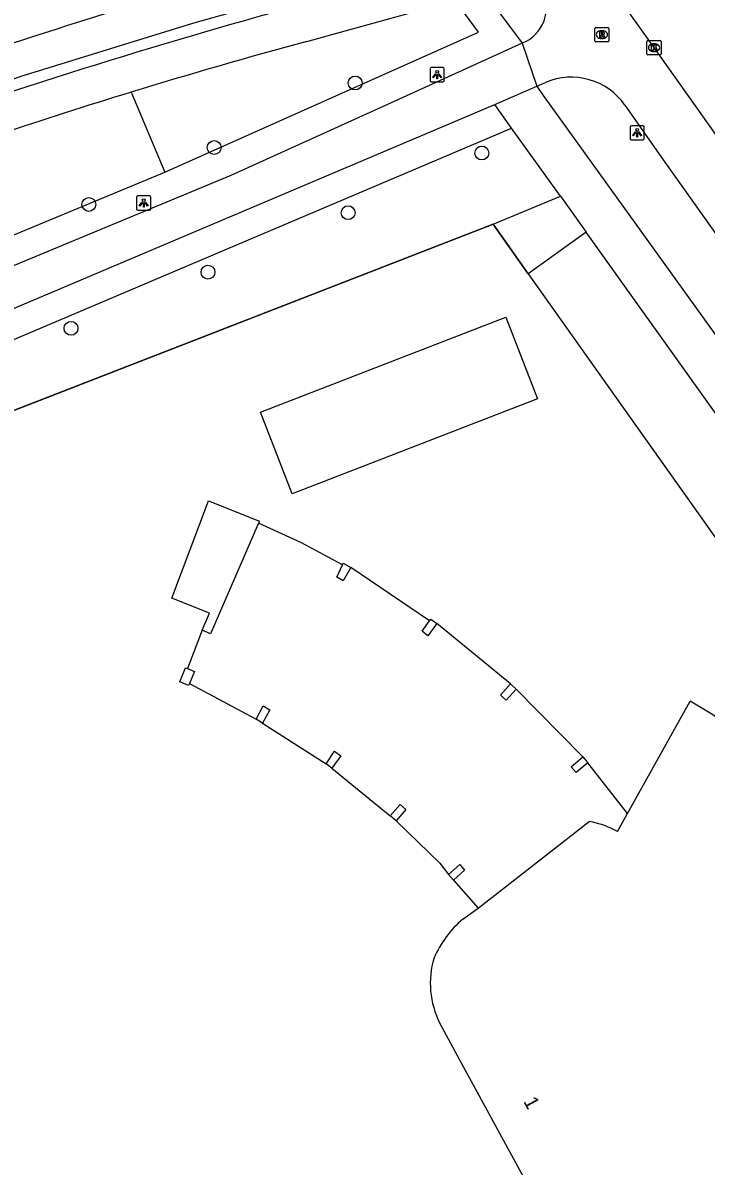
# Model space of a CAD drawing. Extents: x 158087 to 159494, y 382905 to 383981.
# Drawn here: x 159226.5 to 159274.7, y 383446.1 to 383526.7 of the extents above; entities that cross this region are included whole.
import ezdxf

# ---------------------------------------------------------------- set-up
doc = ezdxf.new("R2010")
doc.units = 0
for name, color, linetype in [('IMGEO_Boom', 7, 'Continuous'), ('IMGEO_Fietspad_open', 7, 'Continuous'), ('IMGEO_Groenvoorziening', 7, 'Continuous'), ('IMGEO_Haag', 7, 'Continuous'), ('IMGEO_Hek', 7, 'Continuous'), ('IMGEO_Kolk', 7, 'Continuous'), ('IMGEO_Lichtpunt', 7, 'Continuous'), ('IMGEO_Pand', 7, 'Continuous'), ('IMGEO_Pand_nummerreeks', 7, 'Continuous'), ('IMGEO_Pand_overbouw', 7, 'Continuous'), ('IMGEO_Rioolput', 7, 'Continuous'), ('IMGEO_Voetpad_halfverhard', 7, 'Continuous'), ('IMGEO_Voetpad_open', 7, 'Continuous')]:
    doc.layers.add(name, color=color, linetype=linetype)

msp = doc.modelspace()

# ---------------------------------------------------------------- linework, layer by layer
at = {"layer": 'IMGEO_Boom'}
for centre in [(159249.949, 383522.437), (159240.017, 383517.885), (159258.865, 383517.501), (159231.194, 383513.88), (159249.448, 383513.295), (159239.578, 383509.108), (159229.935, 383505.147)]:
    msp.add_circle(centre, 0.489, dxfattribs=at)
at = {"layer": 'IMGEO_Fietspad_open'}
for points in [[(159259.378, 383541.279), (159263.283, 383535.775), (159271.433, 383524.315), (159277.265, 383516.068), (159283.887, 383506.641), (159288.758, 383500), (159296.79, 383488.695), (159300.988, 383482.713)], [(159261.718, 383525.238), (159251.703, 383520.686), (159241.191, 383515.909), (159222.162, 383508.02)], [(159261.976, 383525.37), (159261.718, 383525.238)], [(159261.718, 383525.238), (159262.753, 383522.214)], [(159259.778, 383520.928), (159262.753, 383522.214)], [(159262.753, 383522.214), (159263.348, 383522.471)], [(159222.16, 383502.793), (159221.379, 383504.634), (159259.778, 383520.928)], [(159268.949, 383520.876), (159271.635, 383517.015), (159277.189, 383509.218), (159282.102, 383502.182), (159283.704, 383500), (159285.777, 383497.178), (159291.359, 383489.422), (159297.692, 383480.502)]]:
    msp.add_lwpolyline(points, dxfattribs=at)
for centre, radius, start, end in [((159260.766, 383527.728), 2.65, 297.16402, 35.48436), ((159265.174, 383518.25), 4.599, 34.82281, 113.3864)]:
    msp.add_arc(centre, radius, start, end, dxfattribs=at)
at = {"layer": 'IMGEO_Groenvoorziening'}
for points in [[(159236.53, 383516.142), (159258.633, 383526.033), (159256.985, 383528.245)], [(159234.164, 383521.792), (159236.53, 383516.142)], [(159222.16, 383502.793), (159260.97, 383519.261)], [(159218.759, 383508.774), (159236.53, 383516.142)], [(159259.663, 383512.481), (159264.411, 383514.45)], [(159259.663, 383512.481), (159223.938, 383498.603)], [(159262.138, 383508.99), (159259.663, 383512.481)], [(159266.225, 383511.913), (159262.138, 383508.99)], [(159262.138, 383508.99), (159306.263, 383446.737)]]:
    msp.add_lwpolyline(points, dxfattribs=at)
msp.add_arc((159350.738, 383143.765), 401.404, 105.93653, 109.90998, dxfattribs=at)
at = {"layer": 'IMGEO_Haag'}
msp.add_lwpolyline([(159244.689, 383528.392), (159238.481, 383526.627), (159226.386, 383522.886), (159214.999, 383518.922)], dxfattribs=at)
at = {"layer": 'IMGEO_Hek'}
for points in [[(159244.689, 383528.392), (159238.481, 383526.627), (159226.386, 383522.886), (159214.999, 383518.922)], [(159201.529, 383489.897), (159259.663, 383512.481)], [(159259.663, 383512.481), (159262.138, 383508.99)], [(159262.138, 383508.99), (159306.263, 383446.737)]]:
    msp.add_lwpolyline(points, dxfattribs=at)
at = {"layer": 'IMGEO_Kolk'}
for p, q in [((159270.498, 383524.501), (159270.498, 383525.353)), ((159270.573, 383525.427), (159271.425, 383525.427)), ((159270.986, 383525.207), (159271.011, 383525.207)), ((159271.499, 383525.353), (159271.499, 383524.501)), ((159271.425, 383524.427), (159270.573, 383524.427)), ((159271.009, 383524.647), (159270.984, 383524.647))]:
    msp.add_line(p, q, dxfattribs=at)
for points in [[(159270.498, 383524.501), (159270.498, 383525.353)], [(159270.573, 383525.427), (159271.425, 383525.427)], [(159270.819, 383525.127), (159270.942, 383525.127), (159270.942, 383524.976), (159271.072, 383525.127), (159271.236, 383525.127), (159271.09, 383524.976), (159271.243, 383524.727), (159271.091, 383524.727), (159271.006, 383524.891), (159270.942, 383524.824), (159270.942, 383524.727), (159270.819, 383524.727), (159270.819, 383525.127)], [(159271.499, 383525.353), (159271.499, 383524.501)], [(159271.425, 383524.427), (159270.573, 383524.427)]]:
    msp.add_lwpolyline(points, dxfattribs=at)
for centre, start, end in [((159270.575, 383525.351), 91.55205, 178.44795), ((159270.575, 383525.351), 91.55205, 178.44795), ((159271.423, 383525.351), 1.55205, 88.44795), ((159271.423, 383525.351), 1.55205, 88.44795), ((159270.575, 383524.503), 181.55205, 268.44795), ((159270.575, 383524.503), 181.55205, 268.44795), ((159271.423, 383524.503), 271.55205, 358.44795), ((159271.423, 383524.503), 271.55205, 358.44795)]:
    msp.add_arc(centre, 0.0765, start, end, dxfattribs=at)
for centre, major_axis, ratio, start_param, end_param in [((159270.985, 383524.927), (-0.387, 0.002), 0.722429, 4.712389, 7.853982), ((159271.01, 383524.927), (-0.39, 0.002), 0.717154, 1.570796, 4.712389)]:
    msp.add_ellipse(centre, major_axis=major_axis, ratio=ratio, start_param=start_param, end_param=end_param, dxfattribs=at)
at = {"layer": 'IMGEO_Lichtpunt'}
for p, q in [((159255.225, 383523.428), (159255.225, 383522.621)), ((159255.225, 383523.428), (159255.225, 383522.621)), ((159256.127, 383523.523), (159255.319, 383523.523)), ((159256.127, 383523.523), (159255.319, 383523.523)), ((159256.221, 383522.621), (159256.221, 383523.428)), ((159256.221, 383522.621), (159256.221, 383523.428)), ((159255.319, 383522.527), (159256.127, 383522.527)), ((159255.319, 383522.527), (159256.127, 383522.527)), ((159270.213, 383519.424), (159269.405, 383519.424)), ((159270.213, 383519.424), (159269.405, 383519.424)), ((159269.311, 383519.329), (159269.311, 383518.522)), ((159269.311, 383519.329), (159269.311, 383518.522)), ((159270.307, 383518.522), (159270.307, 383519.329)), ((159270.307, 383518.522), (159270.307, 383519.329)), ((159269.405, 383518.428), (159270.213, 383518.428)), ((159269.405, 383518.428), (159270.213, 383518.428)), ((159234.551, 383514.381), (159234.551, 383513.574)), ((159234.551, 383514.381), (159234.551, 383513.574)), ((159235.453, 383514.476), (159234.645, 383514.476)), ((159235.453, 383514.476), (159234.645, 383514.476)), ((159235.547, 383513.574), (159235.547, 383514.381)), ((159235.547, 383513.574), (159235.547, 383514.381)), ((159234.645, 383513.48), (159235.453, 383513.48)), ((159234.645, 383513.48), (159235.453, 383513.48))]:
    msp.add_line(p, q, dxfattribs=at)
for points in [[(159255.599, 383523.092), (159255.638, 383523.064), (159255.45, 383522.802), (159255.412, 383522.829), (159255.599, 383523.092)], [(159255.701, 383523.044), (159255.748, 383523.044), (159255.748, 383522.722), (159255.701, 383522.722), (159255.701, 383523.044)], [(159255.811, 383523.064), (159255.849, 383523.091), (159256.036, 383522.829), (159255.997, 383522.801), (159255.811, 383523.064)], [(159269.685, 383518.993), (159269.724, 383518.965), (159269.536, 383518.703), (159269.498, 383518.73), (159269.685, 383518.993)], [(159269.787, 383518.945), (159269.834, 383518.945), (159269.834, 383518.623), (159269.787, 383518.623), (159269.787, 383518.945)], [(159269.897, 383518.965), (159269.935, 383518.992), (159270.122, 383518.73), (159270.083, 383518.702), (159269.897, 383518.965)], [(159234.925, 383514.045), (159234.964, 383514.017), (159234.776, 383513.755), (159234.738, 383513.782), (159234.925, 383514.045)], [(159235.027, 383513.997), (159235.074, 383513.997), (159235.074, 383513.675), (159235.027, 383513.675), (159235.027, 383513.997)], [(159235.137, 383514.017), (159235.175, 383514.044), (159235.362, 383513.782), (159235.323, 383513.754), (159235.137, 383514.017)]]:
    msp.add_lwpolyline(points, dxfattribs=at)
for centre in [(159255.724, 383523.226), (159269.81, 383519.127), (159235.05, 383514.179)]:
    msp.add_circle(centre, 0.0994, dxfattribs=at)
for centre, start, end in [((159255.319, 383523.428), 90, 180), ((159255.319, 383523.428), 90, 180), ((159256.127, 383523.428), 0, 90), ((159256.127, 383523.428), 0, 90), ((159255.319, 383522.621), 180, 270), ((159255.319, 383522.621), 180, 270), ((159256.127, 383522.621), 270, 0), ((159256.127, 383522.621), 270, 360), ((159269.405, 383519.329), 90, 180), ((159269.405, 383519.329), 90, 180), ((159270.213, 383519.329), 0, 90), ((159270.213, 383519.329), 0, 90), ((159269.405, 383518.522), 180, 270), ((159269.405, 383518.522), 180, 270), ((159270.213, 383518.522), 270, 0), ((159270.213, 383518.522), 270, 360), ((159234.645, 383514.381), 90, 180), ((159234.645, 383514.381), 90, 180), ((159235.453, 383514.381), 0, 90), ((159235.453, 383514.381), 0, 90), ((159234.645, 383513.574), 180, 270), ((159234.645, 383513.574), 180, 270), ((159235.453, 383513.574), 270, 0), ((159235.453, 383513.574), 270, 360)]:
    msp.add_arc(centre, 0.0946, start, end, dxfattribs=at)
at = {"layer": 'IMGEO_Pand'}
for points in [[(159262.799, 383500.165), (159245.52, 383493.474), (159243.288, 383499.237), (159260.567, 383505.928), (159262.799, 383500.165)], [(159239.174, 383483.87), (159239.678, 383485.062), (159237.045, 383486.126), (159239.612, 383492.996), (159243.198, 383491.552), (159243.134, 383491.404), (159239.766, 383483.621), (159239.174, 383483.87)], [(159249.046, 383488.47), (159249.104, 383488.594), (159249.65, 383488.289), (159249.108, 383487.352), (159248.648, 383487.616), (159249.046, 383488.47)], [(159255.703, 383484.336), (159255.071, 383483.465), (159254.666, 383483.791), (159255.191, 383484.531), (159255.274, 383484.648), (159255.703, 383484.336)], [(159238.269, 383480.1), (159238.215, 383479.97), (159237.604, 383480.235), (159238.003, 383481.212), (159238.13, 383481.158), (159238.621, 383480.952), (159238.269, 383480.1)], [(159260.898, 383480.086), (159261.289, 383479.717), (159260.579, 383478.947), (159260.181, 383479.291), (159260.898, 383480.086)], [(159243.418, 383477.326), (159242.969, 383477.598), (159243.476, 383478.527), (159243.948, 383478.266), (159243.418, 383477.326)], [(159268.434, 383469.669), (159269.14, 383470.939), (159273.547, 383478.859)], [(159248.297, 383474.152), (159247.904, 383474.458), (159248.498, 383475.335), (159248.928, 383475.005), (159248.297, 383474.152)], [(159266.336, 383474.528), (159265.513, 383473.827), (159265.166, 383474.233), (159265.978, 383474.931), (159266.336, 383474.528)], [(159252.406, 383470.779), (159253.124, 383471.581), (159253.522, 383471.24), (159252.832, 383470.436), (159252.406, 383470.779)], [(159257.525, 383463.499), (159258.6, 383464.285), (159266.432, 383470.394)], [(159256.879, 383466.246), (159256.517, 383466.646), (159257.322, 383467.345), (159257.657, 383466.954), (159256.879, 383466.246)], [(159276.428, 383445.917), (159276.006, 383445.572), (159285.772, 383427.645), (159283.488, 383426.398), (159281.153, 383425.123), (159282.53, 383422.586), (159279.558, 383420.95), (159276.101, 383419.047), (159261.828, 383445.287), (159257.446, 383453.342), (159255.909, 383456.168)]]:
    msp.add_lwpolyline(points, dxfattribs=at)
for centre, radius, start, end in [((159264.047, 383461.431), 19.849, 24.08973, 61.40453), ((159265.273, 383464.068), 6.432, 60.56468, 79.62084), ((159262.517, 383457.685), 7.663, 130.64773, 156.29957), ((159261.467, 383458.979), 6.228, 163.33726, 206.8313)]:
    msp.add_arc(centre, radius, start, end, dxfattribs=at)
at = {"layer": 'IMGEO_Pand_overbouw'}
for points in [[(159269.14, 383470.939), (159266.336, 383474.528), (159265.513, 383473.827), (159265.166, 383474.233), (159265.978, 383474.931), (159261.289, 383479.717), (159260.579, 383478.947), (159260.181, 383479.291), (159260.898, 383480.086), (159255.703, 383484.336), (159255.071, 383483.465), (159254.666, 383483.791), (159255.191, 383484.531), (159249.65, 383488.289), (159249.108, 383487.352), (159248.648, 383487.616), (159249.046, 383488.47), (159246.16, 383490.025), (159243.134, 383491.404), (159239.766, 383483.621), (159239.174, 383483.87), (159238.13, 383481.158), (159238.621, 383480.952), (159238.269, 383480.1), (159242.969, 383477.598), (159243.476, 383478.527), (159243.948, 383478.266), (159243.418, 383477.326), (159247.904, 383474.458), (159248.498, 383475.335), (159248.928, 383475.005), (159248.297, 383474.152), (159252.406, 383470.779), (159253.124, 383471.581), (159253.522, 383471.24), (159252.832, 383470.436), (159255.916, 383467.459), (159256.517, 383466.646), (159257.322, 383467.345), (159257.657, 383466.954), (159256.879, 383466.246), (159258.6, 383464.285), (159266.432, 383470.394)], [(159268.434, 383469.669), (159269.14, 383470.939)]]:
    msp.add_lwpolyline(points, dxfattribs=at)
msp.add_arc((159265.273, 383464.068), 6.432, 60.56468, 79.62084, dxfattribs=at)
at = {"layer": 'IMGEO_Rioolput'}
for p, q in [((159266.823, 383525.42), (159266.823, 383526.272)), ((159266.898, 383526.346), (159267.75, 383526.346)), ((159267.311, 383526.126), (159267.336, 383526.126)), ((159267.824, 383526.272), (159267.824, 383525.42)), ((159267.75, 383525.346), (159266.898, 383525.346)), ((159267.334, 383525.566), (159267.309, 383525.566))]:
    msp.add_line(p, q, dxfattribs=at)
for points in [[(159266.823, 383525.42), (159266.823, 383526.272)], [(159266.898, 383526.346), (159267.75, 383526.346)], [(159267.412, 383526.044), (159267.16, 383526.046), (159267.16, 383525.646)], [(159267.338, 383525.965), (159267.284, 383525.965), (159267.284, 383525.884)], [(159267.284, 383525.884), (159267.336, 383525.884)], [(159267.824, 383526.272), (159267.824, 383525.42)], [(159267.75, 383525.346), (159266.898, 383525.346)], [(159267.16, 383525.646), (159267.284, 383525.646), (159267.284, 383525.808), (159267.295, 383525.808)], [(159267.342, 383525.779), (159267.413, 383525.646), (159267.553, 383525.646), (159267.488, 383525.772)]]:
    msp.add_lwpolyline(points, dxfattribs=at)
for centre, radius, start, end in [((159266.9, 383526.27), 0.0765, 91.55205, 178.44795), ((159266.9, 383526.27), 0.0765, 91.55205, 178.44795), ((159267.32, 383526.073), 0.19, 274.7715, 282.96867), ((159267.344, 383525.869), 0.0964, 77.00612, 93.18647), ((159267.358, 383525.926), 0.0378, 276.66336, 79.67722), ((159267.411, 383525.934), 0.109, 350.36119, 89.41601), ((159267.409, 383525.934), 0.112, 277.58423, 350.98172), ((159267.393, 383525.719), 0.108, 29.51342, 73.79051), ((159267.748, 383526.27), 0.0765, 1.55205, 88.44795), ((159267.748, 383526.27), 0.0765, 1.55205, 88.44795), ((159266.9, 383525.422), 0.0765, 181.55205, 268.44795), ((159266.9, 383525.422), 0.0765, 181.55205, 268.44795), ((159267.294, 383525.755), 0.0533, 26.02933, 88.69889), ((159267.748, 383525.422), 0.0765, 271.55205, 358.44795), ((159267.748, 383525.422), 0.0765, 271.55205, 358.44795)]:
    msp.add_arc(centre, radius, start, end, dxfattribs=at)
for centre, major_axis, ratio, start_param, end_param in [((159267.31, 383525.846), (-0.387, 0.002), 0.722429, 4.712389, 7.853982), ((159267.335, 383525.846), (-0.39, 0.002), 0.717154, 1.570796, 4.712389)]:
    msp.add_ellipse(centre, major_axis=major_axis, ratio=ratio, start_param=start_param, end_param=end_param, dxfattribs=at)
at = {"layer": 'IMGEO_Voetpad_halfverhard'}
msp.add_lwpolyline([(159246.538, 383525.369), (159248.826, 383525.999), (159256.985, 383528.245)], dxfattribs=at)
for centre, radius, start, end in [((159364.239, 383098.191), 445.692, 105.5056, 109.60258), ((159347.712, 383152.183), 386.658, 105.16882, 107.07758), ((159348.033, 383151.26), 387.634, 107.08283, 109.95492)]:
    msp.add_arc(centre, radius, start, end, dxfattribs=at)
at = {"layer": 'IMGEO_Voetpad_open'}
for points in [[(159259.054, 383528.815), (159261.718, 383525.238)], [(159262.753, 383522.214), (159263.189, 383521.564), (159276.092, 383503.609), (159278.68, 383500), (159288.486, 383486.325), (159298.622, 383472.133), (159305.033, 383463.215), (159309.767, 383456.67), (159318.827, 383443.508), (159322.747, 383437.978), (159336.346, 383425.915)], [(159260.97, 383519.261), (159259.778, 383520.928)], [(159264.411, 383514.45), (159260.97, 383519.261)], [(159264.411, 383514.45), (159266.225, 383511.913)], [(159331.365, 383428.085), (159331.454, 383428.227), (159316.459, 383441.556), (159314.285, 383444.714), (159274.745, 383500), (159266.225, 383511.913)]]:
    msp.add_lwpolyline(points, dxfattribs=at)

# ---------------------------------------------------------------- texts
at = {"layer": 'IMGEO_Pand_nummerreeks'}
msp.add_text('1', height=1, rotation=298.54663, dxfattribs=at).set_placement((159261.774, 383450.66))

doc.saveas('drawing.dxf')
